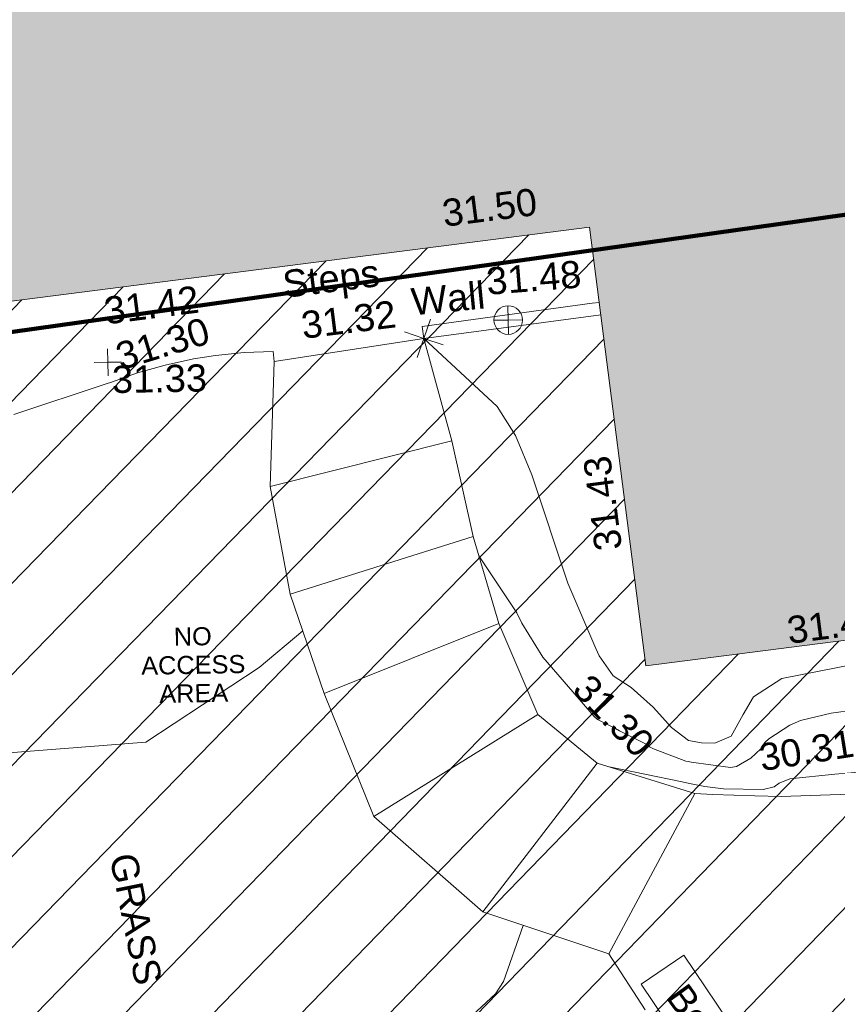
# Model space of a CAD drawing. Header units: millimetres. Extents: x -287732 to 520720, y -88450 to 287754.
# Tile 292 of 383: x 224790 to 236064, y 109684 to 123265. Entities that reach past the tile are written whole.
import ezdxf

# ---------------------------------------------------------------- set-up
doc = ezdxf.new("R2010")
doc.units = ezdxf.units.MM
doc.linetypes.add('IMPORT-HIDDEN2 _3_', pattern=[4762.5, 3175, -1587.5])
doc.linetypes.add('IMPORT-UG_ELEC_STREET LIGHTING_QLB2 _2_', pattern=[2700, 1500, -300.0000000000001, 0, -250, 150, -300.0000000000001, 0, -200])
for name, color, linetype, lineweight, true_color in [('00_TOPO_TOP_OF_WALL', 7, 'Continuous', 9, 0x666666), ('00_UAV_BUILDING_OUTLINE', 5, 'Continuous', 9, 0x0000ff), ('00_UAV_FOOTPATH', 7, 'Continuous', 9, 0xa50000), ('00_UAV_FURN_BENCH', 7, 'Continuous', 9, 0x999999), ('00_UAV_LEVEL_SPOT', 7, 'Continuous', 9, 0x666666), ('00_UAV_SLOPE_TOP', 40, 'Continuous', 9, 0xffbf00), ('00_UAV_STEPS', 7, 'Continuous', 9, 0x666666), ('00_UAV_WALL', 7, 'Continuous', 9, 0x7c00a5), ('01_DTM_CONTOUR_MNR', 7, 'Continuous', 9, 0xa5a552), ('12333-PUM-2D-U-0001-C01 - Rev2_REVIT IMPORT_dwg', 7, 'Continuous', 9, 0x767676), ('A_RHA_Line', 7, 'Continuous', 9, 0x00a600), ('PUM-CHAMBER EXTENTS', 6, 'IMPORT-HIDDEN2 _3_', 9, 0xff00ff), ('PUM-UNABLE TO SURVEY', 190, 'Continuous', 9, 0x7f00ff)]:
    doc.layers.add(name, color=color, linetype=linetype, lineweight=lineweight, true_color=true_color)
doc.layers.add('00_UAV_SURVEY_TEXT', color=7, linetype='Continuous', lineweight=9)
doc.layers.add('A_RHA_Detail', color=7, linetype='Continuous', lineweight=9)
doc.styles.add('Arial_1', font='arial.ttf', dxfattribs={"height": 250})
doc.styles.add('Swis721 Lt BT_2', font='swissl.ttf', dxfattribs={"height": 375})

# ---------------------------------------------------------------- blocks, each defined once
blk = doc.blocks.new('12333-PUM-2D-U-0001-C01 - Rev2_REVIT IMPORT_dwg_MSL_Node_Linework_1-2077247-Site Location Plan Proposed')
at = {"layer": '00_UAV_STEPS', "color": 254, "true_color": 0xcccccc, "flags": 128}
for points in [[(256.5421955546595, 704.8438894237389), (0, 0), (-704.8438894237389, 256.5421955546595)], [(704.8438894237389, -256.5421955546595), (0, 0), (-256.5421955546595, -704.8438894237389)]]:
    blk.add_lwpolyline(points, dxfattribs=at)
blk = doc.blocks.new('12333-PUM-2D-U-0001-C01 - Rev2_REVIT IMPORT_dwg_TOW-2077249-Site Location Plan Proposed')
at = {"layer": '00_TOPO_TOP_OF_WALL', "color": 254, "true_color": 0xcccccc, "flags": 128}
for points in [[(0, 525.0554400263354), (0, 0), (-525.0554401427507, 0)], [(525.0554401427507, 0), (0, 0), (0, -525.0554400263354)]]:
    blk.add_lwpolyline(points, dxfattribs=at)
at = {"layer": '00_TOPO_TOP_OF_WALL', "color": 254, "true_color": 0xcccccc}
blk.add_circle((0, 0), 525.0554401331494, dxfattribs=at)
blk = doc.blocks.new('12333-PUM-2D-U-0001-C01 - Rev2_REVIT IMPORT_dwg_UAV-2077255-Site Location Plan Proposed')
at = {"layer": '00_UAV_LEVEL_SPOT', "color": 254, "true_color": 0xcccccc, "flags": 128}
for points in [[(500.0000000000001, 0), (0, 0), (0, 500.0000000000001)], [(0, -500.0000000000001), (0, 0), (-500.0000000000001, 0)]]:
    blk.add_lwpolyline(points, dxfattribs=at)
blk = doc.blocks.new('12333-PUM-2D-U-0001-C01 - Rev2_REVIT IMPORT_dwg_MGS62954_T2_Galway_ITM_3d_Rev1-2077680-Site Location Plan Proposed')
at = {"layer": '00_UAV_FOOTPATH', "color": 254, "true_color": 0xcccccc, "flags": 128}
for points in [[(534136764.0830001, 725661721.051), (534137252.0830001, 725660942.051)], [(534128692.2533003, 725669301.8251882), (534129972.4246738, 725669702.3202165), (534130045.083, 725669725.0510001), (534130406.8673849, 725669845.4403794), (534130790.6529469, 725669947.3953294), (534131180.083, 725670025.051), (534131487.4148981, 725670068.6288005), (534131883.0823634, 725670102.2951996), (534132280.083, 725670111.0509999)], [(534143750.083, 725664494.0510001), (534142838.7946016, 725664248.8224186), (534141999.0830001, 725664076.051), (534141065.0033631, 725663941.5934458), (534140124.3242592, 725663866.0525585), (534139180.7581191, 725663849.7264633), (534138813.7779952, 725663866.4470042), (534138238.0287673, 725663892.6795924), (534137988.0830001, 725663914.051)]]:
    blk.add_lwpolyline(points, dxfattribs=at)
at = {"layer": '00_UAV_FURN_BENCH', "color": 254, "true_color": 0xcccccc, "flags": 128}
blk.add_lwpolyline([(534137799.5900001, 725661684.9944999), (534138841.59, 725660076.9944999), (534138243.7990562, 725659689.6200203), (534137201.7990564, 725661297.6200203)], close=True, dxfattribs=at)
at = {"layer": '00_UAV_SLOPE_TOP', "color": 254, "true_color": 0xcccccc, "flags": 128}
blk.add_lwpolyline([(534134363.0830001, 725670254.0510001), (534135358.5900002, 725669297.9944999), (534135602.5900002, 725668891.9945), (534135818.59, 725668343.9944999), (534136286.5900001, 725666840.9945), (534136660.1546111, 725665937.093559), (534136703.5900001, 725665831.9944999), (534136890.59, 725665553.9944999), (534137138.59, 725665390.9945), (534137434.59, 725665112.9945), (534137681.59, 725664828.9944999), (534137914.5900001, 725664642.9944999), (534138093.5900001, 725664609.9945), (534138274.59, 725664600.9944999), (534138504.59, 725664695.9945), (534138673.5900002, 725664991.9945), (534138822.59, 725665229.9945002), (534139216.59, 725665475.9944999), (534140247.5900001, 725665658.9945002), (534140673.0183083, 725665696.1283939), (534143283.59, 725665923.9945), (534143671.5900001, 725666011.9945), (534144567.2049743, 725666483.0601125)], dxfattribs=at)
at = {"layer": '00_UAV_STEPS', "color": 254, "true_color": 0xcccccc}
for p, q in [((534132293.083, 725669969.051), (534132280.083, 725670111.0509999)), ((534134723.083, 725668832.051), (534132208.0830002, 725668248.0509999)), ((534132458.0830001, 725666759.0510001), (534134995.0829999, 725667510.051)), ((534135328.0830001, 725666305.0510001), (534132901.0830001, 725665380.051)), ((534133558.0830001, 725663674.0509999), (534135841.083, 725665039.051)), ((534135039.0830001, 725662329.051), (534136651.0830001, 725664355.051))]:
    blk.add_line(p, q, dxfattribs=at)
at = {"layer": '00_UAV_STEPS', "color": 254, "true_color": 0xcccccc, "flags": 128}
blk.add_lwpolyline([(534134723.083, 725668832.051), (534134995.0829999, 725667510.051), (534135328.0830001, 725666305.0510001), (534135841.083, 725665039.051), (534136651.0830001, 725664355.051), (534137988.0829999, 725663914.051), (534136764.0830001, 725661721.051), (534135039.0830001, 725662329.051), (534133558.0830001, 725663674.0509999), (534132901.0830001, 725665380.051), (534132458.0830001, 725666759.0510001), (534132208.0830002, 725668248.0509999), (534132293.083, 725669969.051), (534134363.083, 725670254.0510001)], close=True, dxfattribs=at)
at = {"layer": '00_UAV_WALL', "color": 254, "true_color": 0xcccccc, "flags": 128}
blk.add_lwpolyline([(534136808.3795624, 725670537.7756014), (534134363.0830001, 725670254.0510001), (534134341.7017722, 725670416.0030738), (534136690.5641581, 725670696.4528936), (534136789.499938, 725670708.2656426)], dxfattribs=at)
at = {"layer": '01_DTM_CONTOUR_MNR', "color": 254, "true_color": 0xcccccc, "flags": 128}
for points in [[(534140222.2075688, 725665027.7221875), (534139885.923567, 725664988.9654506), (534139461.6666667, 725664893.0952381), (534139316.6216217, 725664832.7027028), (534139020.9352724, 725664648.7229624), (534138966.8466306, 725664596.5056293), (534138907.5998921, 725664509.786717), (534138768.6706805, 725664385.4587157), (534138570.1444679, 725664272.1187462), (534138488.6771508, 725664262.0444036), (534137944.9461003, 725664346.2993957), (534137910.6881533, 725664352.7264808), (534137871.19587, 725664360.6102636), (534137429.4109948, 725664535.8723824), (534137377.2300725, 725664568.1449275), (534137329.095222, 725664605.4761099), (534136965.1196172, 725664794.5454546), (534136909.4501179, 725664826.4336214), (534136666.1841744, 725664954.8630172), (534136620.0000001, 725665000.0000001), (534135928.1849201, 725665827.365358), (534135646.0438684, 725666300.2755734), (534135576.8897961, 725666446.3037418), (534135069.4909148, 725667240.797134)], [(534132621.278924, 725666251.0438238), (534132012.1036163, 725665753.8511088), (534130430.0000002, 725664752.804503), (534127292.8535871, 725664564.4926705), (534127140, 725664570.0000002), (534127078.6583102, 725664457.5301765), (534126502.9710822, 725663531.7854477), (534126020.0000001, 725663230), (534126034.9705883, 725663032.4764707), (534126070.0000001, 725662620), (534124572.9100905, 725662187.9113413), (534124000, 725662400.0000001), (534123704.2165588, 725662076.5978662), (534123140.5701492, 725661783.9195383), (534120430.0000002, 725660706.8051281), (534119896.1654136, 725660420.0000001), (534118430.0000002, 725659420), (534117542.5037524, 725658777.3303037)], [(534144332.2362667, 725664777.8292518), (534144330.0000001, 725664780.0000001), (534143876.3851478, 725664719.7911779), (534143725.0894566, 725664686.5165106), (534143076.1906029, 725664523.6354544), (534142514.402981, 725664427.0670717), (534141446.2605351, 725664287.2656099), (534140777.1199266, 725664215.8521622), (534140149.5045303, 725664158.4887409), (534139922.1112133, 725664143.4463236), (534139300.1500601, 725664090.3001201), (534139154.2837176, 725664033.2285118), (534139082.9754654, 725663982.9595475), (534138933.2102071, 725663952.1199144), (534138386.3238301, 725663971.2910167), (534138126.9526132, 725664006.0223181), (534137942.9202733, 725664043.9961452), (534137796.2382493, 725664080.9662508), (534136813.6946144, 725664301.4147083)], [(534135591.5924268, 725662134.3114455), (534135307.4094566, 725661364.8949615), (534135191.5536402, 725661196.0540137), (534133484.8757316, 725659661.2881175), (534133233.0280297, 725659514.4577539), (534133196.6396104, 725659500.0324676), (534132970.0948296, 725659370.5752364), (534132823.445617, 725659277.297078), (534131123.156874, 725658125.1332666), (534130988.1958763, 725658025.718786), (534130937.0778154, 725657979.9368739), (534130800.4401175, 725657863.2307217), (534130748.4785694, 725657828.8514229), (534129744.4014614, 725657643.5390046), (534128711.4950163, 725657880.272591)]]:
    blk.add_lwpolyline(points, dxfattribs=at)
at = {"xscale": 0.375, "yscale": 0.375, "zscale": 0.375}
for name, p in [('12333-PUM-2D-U-0001-C01 - Rev2_REVIT IMPORT_dwg_TOW-2077249-Site Location Plan Proposed', (534135529.6985, 725670485.9365001)), ('12333-PUM-2D-U-0001-C01 - Rev2_REVIT IMPORT_dwg_MSL_Node_Linework_1-2077247-Site Location Plan Proposed', (534134363.083, 725670254.0510001)), ('12333-PUM-2D-U-0001-C01 - Rev2_REVIT IMPORT_dwg_UAV-2077255-Site Location Plan Proposed', (534130000, 725670000.0000001))]:
    blk.add_blockref(name, p, dxfattribs=at)
at = {"layer": '00_UAV_BUILDING_OUTLINE', "color": 251, "true_color": 0x666666, "char_height": 375, "width": 1495.902363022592, "attachment_point": 1, "line_spacing_factor": 1.005061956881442, "style": 'Swis721 Lt BT_2'}
for s, insert, rotation in [('31.50', (534134627.8516946, 725672159.1813803), 6.319040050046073), ('31.42', (534129942.5516405, 725670894.3044606), 6.3190400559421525), ('31.43', (534136672.7038389, 725667263.533391), 96.31904005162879), ('31.43', (534139280.8719762, 725666324.8150132), 6.319040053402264)]:
    blk.add_mtext(s, dxfattribs=dict(at, insert=insert, rotation=rotation))
at = {"layer": '00_UAV_FOOTPATH', "color": 251, "true_color": 0x666666, "char_height": 375, "width": 1495.902363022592, "attachment_point": 1, "line_spacing_factor": 1.005061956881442, "style": 'Swis721 Lt BT_2'}
for s, insert, rotation in [('31.30', (534130077.2890515, 725670247.0732129), 15.889296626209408), ('30.31', (534138863.185975, 725664574.0644692), 8.04016770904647)]:
    blk.add_mtext(s, dxfattribs=dict(at, insert=insert, rotation=rotation))
at = {"layer": '00_UAV_FURN_BENCH', "color": 251, "true_color": 0x666666, "insert": (534137836.704316, 725661325.8429859), "char_height": 375, "width": 1728.598286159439, "attachment_point": 1, "rotation": 304.82978866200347, "line_spacing_factor": 1.005061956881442, "style": 'Swis721 Lt BT_2'}
blk.add_mtext('Bench', dxfattribs=at)
at = {"layer": '00_UAV_LEVEL_SPOT', "insert": (534130051.8765643, 725669949.1441548), "char_height": 375, "width": 1495.902363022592, "attachment_point": 1, "line_spacing_factor": 1.005061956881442, "style": 'Swis721 Lt BT_2'}
blk.add_mtext('31.33', dxfattribs=at)
at = {"layer": '00_UAV_SLOPE_TOP', "color": 251, "true_color": 0x666666, "insert": (534136583.0448272, 725665613.0285002), "char_height": 375, "width": 1495.902363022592, "attachment_point": 1, "rotation": 312.6642294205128, "line_spacing_factor": 1.005061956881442, "style": 'Swis721 Lt BT_2'}
blk.add_mtext('31.30', dxfattribs=at)
at = {"layer": '00_UAV_STEPS', "char_height": 375, "attachment_point": 1, "line_spacing_factor": 1.005061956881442, "style": 'Swis721 Lt BT_2'}
for s, insert, width, rotation in [('Steps', (534132410.313453, 725671217.9679108), 1552.889119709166, 6.110870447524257), ('31.32', (534132657.2342186, 725670648.3244213), 1495.902363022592, 6.110870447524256)]:
    blk.add_mtext(s, dxfattribs=dict(at, insert=insert, width=width, rotation=rotation))
at = {"layer": '00_UAV_SURVEY_TEXT', "color": 251, "true_color": 0x666666, "insert": (534130271.2742202, 725663252.0991259), "char_height": 375, "width": 2018.280965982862, "attachment_point": 1, "rotation": 280.4270472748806, "line_spacing_factor": 1.005061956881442, "style": 'Swis721 Lt BT_2'}
blk.add_mtext('GRASS', dxfattribs=at)
at = {"layer": '00_UAV_WALL', "color": 251, "true_color": 0x666666, "char_height": 375, "attachment_point": 1, "line_spacing_factor": 1.005061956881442, "style": 'Swis721 Lt BT_2'}
for s, insert, width, rotation in [('31.48', (534135225.6741708, 725671212.1806523), 1495.902363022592, 3.537398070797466), ('Wall', (534134183.7204955, 725670946.6080098), 1130.237340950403, 4.529609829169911)]:
    blk.add_mtext(s, dxfattribs=dict(at, insert=insert, width=width, rotation=rotation))
blk = doc.blocks.new('12333-PUM-2D-U-0001-C01 - Rev2_REVIT IMPORT_dwg-1620468-Site Location Plan Proposed')
at = {"layer": 'PUM-CHAMBER EXTENTS', "true_color": 0xfff4d4}
h = blk.add_hatch(dxfattribs=at)
h.set_pattern_fill('FP_14', style=0, pattern_type=2)
h.set_pattern_definition([(45, (-533641079.65, -725615854.3560001), (-618.7184335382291, 618.7184335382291), [])])
h.paths.add_polyline_path([(486377.3501529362, 27208.64382130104), (517415.3501528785, 30952.6438213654), (516341.8313309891, 58191.46038823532), (502815.940048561, 56693.63832639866), (503487.5551271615, 50628.70393428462), (496266.2910908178, 49829.0399146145), (495594.5673347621, 55894.95570471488), (481449.064816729, 54328.51950435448), (484521.5190358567, 37421.10226281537)])
blk.add_blockref('12333-PUM-2D-U-0001-C01 - Rev2_REVIT IMPORT_dwg_MGS62954_T2_Galway_ITM_3d_Rev1-2077680-Site Location Plan Proposed', (-533641079.6498471, -725615854.3561786))
at = {"layer": 'PUM-UNABLE TO SURVEY', "color": 41, "true_color": 0xffdf7f, "insert": (490024.7876530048, 50469.84024376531), "char_height": 250, "width": 1714.021757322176, "attachment_point": 2, "line_spacing_factor": 0.9417779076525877, "style": 'Arial_1'}
blk.add_mtext('NO\\PACCESS\\PAREA', dxfattribs=at)

msp = doc.modelspace()

# ---------------------------------------------------------------- hatches: boundary and pattern name
at = {"layer": 'A_RHA_Detail', "true_color": 0xc0c0c0}
h = msp.add_hatch(color=9, dxfattribs=at)
h.paths.add_polyline_path([(-80880.60083809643, -68502.79057078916), (-80400.865924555, -68483.41509113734), (-80400.865924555, -62984.64684185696), (-24474.85765177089, -63009.32043784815), (-24456.14471271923, -50840.30023858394), (-36622.55041039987, -50831.65104353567), (-36622.55041039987, -44228.57792613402), (-50959.0526582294, -44218.38599194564), (-50959.0526582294, -42573.78171514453), (-54563.9325804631, -42571.21897729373), (-54565.69773352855, -45054.17447474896), (-92408.82109321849, -45027.27149621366), (-92411.78875845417, -49201.74309222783), (-100061.9988811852, -49201.74309222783), (-100052.2214449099, -64852.82557838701), (-86120.90825229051, -64852.82557838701), (-86092.1662649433, -62957.90041523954), (-84861.10047608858, -62957.90041523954), (-84854.79052929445, -68240.109737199), (-80870.60226892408, -68240.10973722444)])
h.paths.add_polyline_path([(-137238.9269902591, -68461.9384092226), (-132719.7426408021, -68433.0633692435), (-132847.0731201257, -62850.04282283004), (-130454.6837966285, -62916.63108078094), (-130498.2830220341, -61355.85393642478), (-117581.136331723, -61423.42893438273), (-117492.3908565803, -49183.91309190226), (-125136.5200282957, -49178.47881952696), (-125133.572703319, -45032.61887136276), (-163007.1824077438, -45005.6942194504), (-163007.1824076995, -44090.2963411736), (-163123.8521269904, -44090.21339942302), (-163122.6389897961, -42383.75184302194), (-166563.8543419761, -42383.75184298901), (-166565.034908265, -44044.39824208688), (-193158.4656786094, -44025.49275805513), (-193195.152889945, -62863.65652504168), (-137269.7106414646, -62916.63108078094), (-137254.3708868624, -65679.90523788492)])
h.paths.add_polyline_path([(120310.9497607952, -32334.28230164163), (120312.4652266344, -31610.73011961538), (133451.2244789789, -31638.24899384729), (133469.2230092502, -19717.98315780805), (121295.7536929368, -19692.48606430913), (121319.8434528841, -8190.941560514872), (112277.0825930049, -8172.001674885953), (112263.1770823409, -14811.1234547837), (78285.85310969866, -14739.95861438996), (78292.82277619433, -8167.077575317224), (75241.99098605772, -8160.673431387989), (69355.76844233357, -8152.931592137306), (69353.6659720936, -9156.74635762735), (68372.60878945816, -9154.691552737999), (68372.60878945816, -13705.52853215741), (69333.7233474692, -13707.54156770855), (69325.07112547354, -16249.53369228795), (66623.4489111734, -16249.53369228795), (66619.79243935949, -17995.29925530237), (65989.07757494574, -17995.2992552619), (65985.44262772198, -19730.78799483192), (57152.23993377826, -19712.28702421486), (57127.42535098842, -31559.89463417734), (70277.87165424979, -31587.43801817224), (70277.87165431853, -32271.7414715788), (78263.96947909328, -32285.12944888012), (78266.62661740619, -31019.79372153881), (112335.8856506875, -31091.15111860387), (112335.8856506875, -32317.57330553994), (119781.4233959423, -32333.17321913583)])
h.paths.add_polyline_path([(7503.717409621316, -1791.439263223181), (15482.43097392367, -674.0213231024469), (15484.0826588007, 148.1327206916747), (56188.28042539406, 205.5276654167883), (56155.84326007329, 14338.3166313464), (18016.62665935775, 14236.48149539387), (17967.9025208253, 34313.18372071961), (21727.10644863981, 34324.0692624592), (21708.90974962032, 40608.10218321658), (18009.66447159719, 40608.10218321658), (17995.54603706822, 45483.75063442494), (9770.084204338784, 45420.6329473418), (3966.213879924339, 45446.76585222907), (3984.771235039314, 14176.56786832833), (1023.062455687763, 14176.56786837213), (-276.5134647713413, 14190.52623461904), (-231.6790044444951, 5968.135265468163), (-226.4491536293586, 193.7444677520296), (553.0869992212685, 183.4716499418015), (7477.609307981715, 143.2867586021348), (7488.638446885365, -674.0213231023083)])
h.paths.add_polyline_path([(77755.59663317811, 53.47451145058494), (77729.51881611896, 1699.844979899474), (94464.47132486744, 1659.976083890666), (94606.37913471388, 17991.390236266), (88810.4190114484, 18015.03260816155), (88799.89418497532, 14436.74271609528), (69413.88950349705, 14457.8773889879), (69377.35724448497, 99.62816357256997), (75241.99098605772, 67.32134432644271)])
h.paths.add_polyline_path([(61252.12079701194, 46453.95617366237), (105774.7348988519, 46472.68783506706), (105768.2642198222, 61852.61234306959), (92285.13876309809, 61852.61234306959), (92308.59670399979, 65784.30757140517), (96107.4668000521, 65767.60445243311), (96059.68081117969, 75209.20847378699), (101084.8427276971, 75071.88872764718), (104988.0046543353, 74765.36560406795), (108403.6894220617, 74363.8408943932), (112009.2703903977, 73787.25420861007), (115645.3524815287, 73049.69667206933), (116890.8108051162, 72761.69136252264), (120208.9929833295, 71893.18353872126), (120865.241739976, 71703.68484519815), (124135.6329506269, 70669.67317906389), (127435.6253142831, 69480.50055823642), (127820.4368670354, 69394.93141813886), (128274.3081769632, 69331.69585753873), (128731.8791144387, 69306.66104516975), (129189.9401488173, 69320.00258290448), (129645.2782985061, 69371.62688826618), (130094.6997111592, 69461.17185603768), (130535.0520071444, 69588.00939074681), (130963.246434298, 69751.24981927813), (131376.2795165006, 69949.74812590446), (131771.2541232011, 70182.11198903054), (132162.5575600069, 70460.5404660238), (132496.0921583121, 70741.69081113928), (132820.871367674, 71064.98072578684), (133117.4593294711, 71414.31364272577), (133383.77568926, 71787.23923950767), (133616.5473239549, 72178.5372844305), (133817.1647262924, 72590.54524898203), (133982.6025969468, 73017.89547513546), (134111.7005086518, 73457.59040801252), (134203.5529320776, 73906.54590458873), (134257.5155883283, 74361.61286216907), (134272.5462649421, 74819.5993153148), (134250.5259875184, 75277.29281745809), (134189.6227572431, 75731.48297747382), (134090.9274700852, 76178.98397757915), (133955.1324028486, 76616.65691993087), (133783.1900598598, 77041.43184345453), (133576.3064937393, 77450.32925647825), (133335.932843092, 77840.48103920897), (133063.7551572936, 78209.15055532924), (132761.6825665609, 78553.75185442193), (132431.8338935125, 78871.8678050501), (132076.5227905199, 79161.26705197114), (131698.2415080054, 79419.91966861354), (131299.6434187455, 79646.01139197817), (131093.5942456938, 79746.34209763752), (132146.0467355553, 83110.22226145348), (122787.7632953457, 86282.54285518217), (121604.3555412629, 82800.3591886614), (117095.9864227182, 83870.84033785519), (116841.9598400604, 83526.35449572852), (116120.5435466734, 91221.93611972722), (110237.7341284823, 91274.27491021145), (110194.3680786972, 90435.39030214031), (104988.0046543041, 90486.49901390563), (104973.2761846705, 94309.82427956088), (103746.1314668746, 94309.8242795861), (103839.9937121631, 122852.1474271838), (96365.09202306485, 122931.9599470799), (96350.3400238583, 123952.4168585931), (104555.5505249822, 123902.1925226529), (104607.3234458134, 120248.5396156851), (125502.5015002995, 120134.1933400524), (125662.0200253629, 137657.3796882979), (114479.5865733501, 137699.2256881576), (114382.306264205, 129149.9458158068), (104644.159003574, 129187.9975073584), (104577.9931702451, 126217.3903144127), (101184.4926406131, 126159.1566967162), (101264.6166812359, 135959.2655565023), (89967.23178808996, 135988.8856164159), (89927.63362986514, 125823.6463181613), (93630.53562302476, 125840.7948842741), (93580.65688892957, 122931.9599470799), (88697.38835376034, 122904.7310126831), (88679.3898954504, 95739.09143775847), (86378.25848996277, 95739.09143775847), (86378.18187189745, 96178.1008337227), (83279.50743284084, 96200.92083327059), (83273.62493422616, 95735.74732133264), (70169.67509619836, 95733.22421950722), (70166.26842742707, 96272.07409347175), (66674.99731294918, 96257.14073655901), (66654.74538556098, 95755.71092136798), (65784.77231079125, 95755.71092136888), (65887.65094984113, 117470.630565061), (53473.3427162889, 117487.9046429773), (53434.44066309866, 98570.46349063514), (40649.41626916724, 98570.46349063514), (40610.16711559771, 94406.01479078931), (38853.82372868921, 94410.36303440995), (38848.65589191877, 89463.65332729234), (40612.46601912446, 89518.45976927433), (40665.38257362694, 86257.73741128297), (38372.19584460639, 86305.72309285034), (38369.79374539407, 76901.0507917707), (50937.9512507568, 76944.40198294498), (50922.88567286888, 74598.78180889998), (56484.9061132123, 74588.85093771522), (56484.9061132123, 75194.85181995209), (92465.4037153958, 75233.0258166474), (92645.92783662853, 71766.64845094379), (89810.55521366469, 69362.83965827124), (85313.16173974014, 69360.94750420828), (85313.16173974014, 66907.4050808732), (75210.14498263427, 66903.15451589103), (75210.14498263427, 63815.70944550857), (70819.40014309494, 63815.70999200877), (70819.21601505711, 64253.35708059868), (69456.83415683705, 64253.35708059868), (69455.7195737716, 66901.99623166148), (61303.32856759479, 66898.5668068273), (61304.56054988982, 63970.32021231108), (70500.41048208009, 63970.32021219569), (70500.4088543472, 61852.59006207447), (61245.6438848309, 61848.69637488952), (61252.03558504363, 46656.49344428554)])
h.paths.add_polyline_path([(-17153.16561239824, 48569.32684293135), (-17153.16561224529, 60770.38083685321), (-29362.88357759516, 60774.70428694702), (-29362.88357759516, 67399.20394580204), (-43507.24466814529, 67405.01911303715), (-43488.5313307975, 69093.07334175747), (-45766.41866231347, 69109.32868388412), (-45794.3462003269, 67405.01911303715), (-47272.11273194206, 67404.2124544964), (-47272.44887633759, 66454.91798908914), (-86004.56386332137, 66468.63299519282), (-86006.66970787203, 60521.58362721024), (-92662.87722510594, 60521.58362721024), (-92665.2138765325, 50184.35611932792), (-79752.0168396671, 50179.78309939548), (-79752.016597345, 48591.4932381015), (-17157.7163123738, 48569.32845417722)])
h.paths.add_polyline_path([(-201056.4185878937, 48628.75479108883), (-138377.9751621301, 48634.64535779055), (-138377.9751621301, 50133.28201003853), (-125467.710581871, 50134.49626164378), (-125468.6909603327, 60566.1903686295), (-132186.8595614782, 60565.86652591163), (-132187.4203588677, 66533.0197876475), (-170643.3098734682, 66805.61809689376), (-170643.3098732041, 67738.78475848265), (-200340.0100486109, 67488.93693764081), (-200348.7171487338, 60827.78025104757), (-201057.5650552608, 60827.71357558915), (-201056.6510294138, 51102.04313372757)])
h.paths.add_polyline_path([(-240051.5126725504, 54769.19491160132), (-239444.490259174, 54811.10754483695), (-239186.5396223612, 54841.92927608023), (-238764.8191577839, 54940.98166103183), (-238382.4735933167, 55122.46891388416), (-237990.3402229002, 55354.87497234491), (-237269.2031023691, 55936.21515020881), (-237032.4836384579, 56225.56611516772), (-236793.0039602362, 56569.31473944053), (-236554.5880578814, 57004.26389721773), (-236432.7219585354, 57267.46508908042), (-236300.081527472, 57753.26238983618), (-236250.7285154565, 58017.17885684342), (-236235.6490609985, 58516.21786804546), (-236233.2538429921, 58987.85640053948), (-236213.7029795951, 59823.48083769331), (-236363.8287855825, 59820.86038205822), (-236634.0279869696, 60698.06075827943), (-236391.9547756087, 61432.19726339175), (-236225.4740089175, 61435.10319600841), (-236201.6036569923, 62637.68779596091), (-232563.5271750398, 62639.28734435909), (-232563.5271750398, 63049.03842404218), (-232732.1945866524, 63049.15302218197), (-232860.1521277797, 63457.95890274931), (-232731.606808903, 63914.24862697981), (-232560.8209656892, 63914.24862697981), (-232515.1276847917, 70598.00033009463), (-240628.6947849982, 70598.85496273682), (-240629.7923196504, 72350.98321577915), (-246412.6011212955, 72347.36085933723), (-246412.6011212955, 70616.45923936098), (-254449.5805725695, 70618.60952619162), (-254454.637144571, 70754.06491720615), (-254469.7140363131, 73191.66276250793), (-263883.2532625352, 73267.83063688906), (-263902.4181505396, 68260.74348553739), (-263714.8217520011, 68259.82096572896), (-263552.9672900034, 67819.65434396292), (-263719.0883117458, 67392.2068408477), (-263913.6298699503, 67392.20684284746), (-263956.7001913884, 58633.76423459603), (-260181.1963171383, 58611.22607638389), (-260192.3146983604, 56354.25111579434), (-257184.684388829, 56339.46086021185), (-257213.4419957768, 57092.93866021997), (-257338.5163846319, 57093.27331223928), (-257471.0109294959, 57531.74572308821), (-257338.5163845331, 58062.22513696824), (-257203.4956297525, 58064.06881289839), (-257173.5751889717, 58598.54056692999), (-256478.2273617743, 58575.27357994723), (-256478.2273617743, 58788.51859473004), (-256013.0091299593, 58911.92701534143), (-255397.0786664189, 58780.99767617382), (-255397.0786664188, 58595.982422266), (-243809.885361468, 58585.92793201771), (-243805.3570672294, 58352.04527760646), (-243740.939469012, 57884.52572680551), (-243619.0830608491, 57421.84877545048), (-243424.3877545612, 56943.65915412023), (-243247.1437899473, 56608.24157713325), (-243003.0710579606, 56249.99021479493), (-242732.2093200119, 55932.75703082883), (-242371.7230178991, 55603.12658811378), (-242141.255125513, 55424.88676767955), (-241804.9643037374, 55216.88439822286), (-241529.4640827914, 55077.02869055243), (-241100.6275144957, 54917.18295003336), (-240836.2134980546, 54840.82833176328), (-240453.4486195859, 54788.60784130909), (-240218.9578693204, 54777.28227442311)])
h.paths.add_polyline_path([(40276.69022552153, 59895.36417752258), (40328.62676029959, 69196.9439153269), (36588.99968785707, 69217.8245910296), (36619.46637569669, 74674.25962428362), (32264.36460078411, 74687.02318924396), (32233.48293867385, 69156.26826306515), (11916.69390495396, 69269.70959686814), (11966.66200111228, 78218.75165974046), (29087.509017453, 78123.15526808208), (29143.44567205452, 88141.1370047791), (15719.348796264, 88216.09212953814), (15732.60379610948, 90589.9978889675), (4594.294101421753, 90652.19003489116), (4525.129359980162, 78265.12250449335), (10096.76365553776, 78234.01258731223), (10077.43887221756, 74773.03821910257), (4547.641142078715, 74803.91453678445), (4465.579974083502, 60107.1600234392), (19125.89094760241, 60025.30234268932), (19139.86249374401, 62527.53804644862), (31738.59196305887, 62457.19146404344), (31724.55430858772, 59943.11609815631), (38369.79364225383, 59906.01157293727)])
h.paths.add_polyline_path([(-246083.0241259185, 72334.29150213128), (-246083.0594797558, 72334.30275087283), (-246208.2905500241, 72334.29150213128)])
h.paths.add_polyline_path([(-114575.3004830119, 112178.0758695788), (-114575.3246435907, 112178.0758695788), (-114707.2752166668, 115801.5811617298)])
h.paths.add_polyline_path([(-154699.9178765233, 101760.4080976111), (-114382.050333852, 101776.0542914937), (-114382.050333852, 106926.9360164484), (-113755.641395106, 106927.1792101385), (-113757.5507412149, 111847.2721531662), (-114431.6837526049, 111847.2721531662), (-114431.8097758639, 112178.0758695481), (-114575.3004830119, 112178.0758695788), (-114578.9984943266, 121707.2390833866), (-123056.9849702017, 121707.2390833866), (-123068.8201032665, 156452.7036899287), (-119381.2340625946, 156454.1348067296), (-119381.2340625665, 160165.8597952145), (-115501.031452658, 160167.3662801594), (-115503.3750945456, 166206.5793118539), (-132411.7987151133, 166599.6604729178), (-132411.8243278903, 166665.6603411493), (-135275.0124468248, 166664.5490317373), (-135275.0124468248, 166628.1883101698), (-135911.3205076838, 166628.1944502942), (-135911.3479256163, 166352.1604668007), (-152521.1633846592, 166345.7146753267), (-152518.3680955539, 159142.6836790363), (-150699.3133726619, 159117.9265656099), (-150758.5477087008, 122560.691203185), (-151059.2005266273, 122560.691203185), (-151061.0981347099, 121302.4374932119), (-154138.3148337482, 121372.6012653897), (-154138.3148337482, 121865.1834517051), (-154704.3888425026, 121867.2611370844), (-154688.5451973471, 119352.3937021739), (-154745.5933227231, 119352.3715636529), (-154745.5763474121, 118722.1532660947), (-160794.1544526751, 118748.7442832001), (-160794.1544526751, 119410.5425977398), (-163852.1622693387, 119422.408321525), (-163855.0715294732, 118762.2003111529), (-167568.6765459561, 118778.5256058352), (-166634.6619849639, 124395.1277019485), (-166930.050559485, 124500.0918161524), (-167568.6765459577, 124707.6250903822), (-168028.2173235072, 124841.3808647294), (-168630.5006276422, 124991.3056740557), (-169238.2056069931, 125117.4693074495), (-169850.3952285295, 125219.6772876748), (-170466.1255403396, 125297.7720169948), (-171089.11025998, 125351.8553033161), (-171704.4065937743, 125381.1774255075), (-172325.0479971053, 125386.3595015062), (-172782.2248668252, 125374.5832362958), (-173401.7764235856, 125337.4554476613), (-174109.844898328, 125263.4341236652), (-174634.1213722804, 125190.4100126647), (-175245.0145766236, 125080.719099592), (-176047.1958093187, 124895.7675260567), (-176665.4852587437, 124724.7228134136), (-177045.3001228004, 124609.1129151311), (-177631.5127792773, 124405.2077276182), (-176665.4852586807, 118818.5158794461), (-177558.9402083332, 118822.4435768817), (-177662.2853368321, 125263.4341236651), (-176365.3912351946, 126542.9270807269), (-159462.2970490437, 126319.910391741), (-157057.7396790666, 128609.0850976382), (-157060.6673204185, 136153.1661957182), (-158638.8016610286, 137740.2441626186), (-159352.3735831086, 137740.2441626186), (-161634.4140634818, 140201.1078539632), (-168727.9404945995, 140256.8191146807), (-171035.0401161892, 137942.8847305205), (-174184.1459014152, 137942.8847305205), (-176460.1167434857, 140292.2858551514), (-177341.6856934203, 140292.2858551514), (-177341.7113613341, 140358.4281613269), (-183428.5803825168, 140356.0660244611), (-185921.6385985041, 137917.4639994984), (-185921.6385985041, 131757.3091155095), (-186906.8767412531, 131756.9267733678), (-187725.3914540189, 130809.9989183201), (-187724.058890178, 127376.1828148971), (-186481.0281350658, 126304.5577463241), (-186479.4846754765, 122327.2959175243), (-185176.2828158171, 121059.4673825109), (-180304.1129154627, 121059.4673824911), (-180304.1136492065, 118802.0484409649), (-193555.3706955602, 118802.0484409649), (-193555.368699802, 133117.8341649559), (-192593.6442938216, 133118.2073819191), (-192593.6442938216, 134200.8158367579), (-192224.6284783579, 134200.9592041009), (-192225.5653014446, 136615.0101267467), (-192595.0012460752, 136615.0101267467), (-192595.4357332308, 137734.4745165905), (-193589.2709668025, 137734.4746851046), (-193589.2685988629, 147474.570583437), (-193163.2062206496, 147492.8644732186), (-192765.7252967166, 147531.087133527), (-192359.9383250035, 147589.5931622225), (-192199.8207947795, 147616.5827294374), (-191882.7548926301, 147682.9245600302), (-191568.5380070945, 147761.6632019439), (-191257.654638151, 147852.677242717), (-190828.6072909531, 148002.2045655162), (-190647.7999969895, 148070.9514233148), (-190349.7690789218, 148197.8750094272), (-190056.9509284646, 148336.4013817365), (-189769.797051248, 148486.3169427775), (-189405.3590254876, 148698.0567944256), (-189132.906026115, 148873.2749095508), (-188867.542109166, 149059.0543929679), (-188609.6764469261, 149255.1087866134), (-188354.9814055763, 149465.3525772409), (-188079.6339208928, 149713.879248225), (-187884.9836199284, 149901.8220103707), (-187545.928247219, 150265.8040604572), (-187446.29984479, 150378.3960832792), (-187241.3270201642, 150629.2310214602), (-187046.3599558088, 150887.9197697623), (-186861.6992771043, 151154.0634500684), (-186546.1373636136, 151669.829875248), (-186524.4196769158, 151707.0632450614), (-163675.2898318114, 151669.829875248), (-163687.5843045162, 148134.07679455), (-157303.6541541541, 148136.492106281), (-157303.6541541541, 155759.91501608), (-157557.4317586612, 155765.0384228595), (-157555.9168973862, 166678.0466575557), (-187009.2021991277, 166699.7464767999), (-187013.0952111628, 162054.4009359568), (-188707.17754695, 162044.5925187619), (-188705.9961892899, 155021.5333641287), (-188737.9999316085, 154650.5326604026), (-188799.0133969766, 154283.1866125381), (-188857.2045401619, 154035.4341107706), (-188966.1106131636, 153679.3368924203), (-189102.6200311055, 153332.8820747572), (-189265.8911675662, 152998.2056672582), (-189454.9174011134, 152677.371060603), (-189645.2484685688, 152421.3220123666), (-189916.9563410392, 152104.2450531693), (-190212.7041973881, 151809.4634871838), (-190530.6686598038, 151538.7947471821), (-190868.8893671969, 151293.9075915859), (-191225.281078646, 151076.3118324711), (-191597.6465194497, 150887.3490191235), (-192092.8415776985, 150682.5621956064), (-192519.2468154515, 150561.8451365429), (-192903.8930791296, 150482.240889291), (-193187.215491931, 150440.8868273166), (-193594.1866364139, 150407.1257787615), (-193594.5952989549, 151459.9895227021), (-205369.2399268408, 151455.4201247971), (-205354.4523517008, 113350.0822379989), (-207187.1580384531, 113349.3710182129), (-207184.3024929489, 105991.0636522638), (-205312.8748221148, 105991.1901500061), (-205311.2362476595, 101769.6553082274), (-175488.6451201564, 101781.2285901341), (-175488.6451201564, 110889.6985621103), (-154703.4627663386, 110897.5679794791), (-154700.2792295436, 102691.5597281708)])
h.paths.add_polyline_path([(193735.9435693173, 113047.8274774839), (208865.0938716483, 114991.0266430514), (208976.1154123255, 114126.6471160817), (216447.8967332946, 115086.3281915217), (216038.7305308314, 118271.9702413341), (232648.5073383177, 120405.3421626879), (233425.993615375, 114352.0734369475), (240632.2017567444, 115277.6440988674), (239854.8412683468, 121329.9334727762), (256406.8682407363, 123455.8879629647), (257091.7572256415, 118089.1198988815), (264572.2871227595, 119040.8180953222), (261877.8350555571, 138524.7609215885), (259178.7147038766, 138221.6086035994), (259197.3483655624, 137439.0084132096), (254686.1480587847, 136897.0007612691), (255412.6810205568, 131314.8303176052), (240852.7447969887, 129522.4514056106), (239771.0426543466, 137918.8519126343), (240649.5822431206, 138010.1984551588), (240062.3063116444, 142776.6750342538), (239165.7694642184, 142685.0143484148), (237630.9646614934, 151018.3171732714), (266172.8791088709, 154560.7889781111), (271297.1876944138, 142612.4006970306), (276531.7397502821, 144861.098714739), (274941.5029779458, 148527.9037281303), (302074.5307653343, 160134.9084326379), (300215.9323773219, 164320.1841173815), (301528.1613272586, 164907.0997989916), (300405.1237791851, 167477.8916353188), (299016.6944531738, 166945.7181824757), (295626.7488506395, 174518.754428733), (294333.0289184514, 177537.1551681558), (287288.8475947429, 174518.754428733), (289427.6893504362, 169661.0163463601), (272956.7816584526, 162557.1203578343), (271943.2187787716, 164897.4305293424), (267016.3118217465, 162764.0369715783), (268502.3094164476, 159357.0430143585), (265200.4029574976, 157946.4096681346), (226856.416695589, 153146.7821792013), (227510.3041274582, 148852.0205334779), (228280.9873165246, 141179.0007483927), (227302.3544112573, 141050.281300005), (227895.3788235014, 136433.1758633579), (228748.5501749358, 136523.8855003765), (229602.3077302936, 128023.7667641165), (217691.2359889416, 126493.8999679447), (217642.3600127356, 126874.433267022), (215138.5007311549, 126552.8357430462), (215194.9980427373, 126112.965074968), (215015.6132226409, 126089.924757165), (214840.9672575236, 127449.66446064), (192258.7012018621, 124549.1816390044), (193486.3576426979, 114991.0266430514)])
h.paths.add_polyline_path([(-78076.24187439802, 117605.5188722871), (-78076.23951902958, 117610.0871211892), (-78070.318122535, 129485.7330792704), (-74723.15926543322, 129478.385255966), (-74723.15926543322, 125435.7860624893), (-48015.64546086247, 125380.0246061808), (-47996.55031653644, 135872.5822179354), (-61198.15919578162, 135901.5630078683), (-74714.72264144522, 135923.5088764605), (-74723.6287602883, 131865.2975510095), (-78070.318122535, 131872.642169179), (-78062.97909487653, 149549.7689430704), (-58292.26570492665, 149541.5607197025), (-58292.26570491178, 148946.2407608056), (-37707.70924046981, 148937.6946533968), (-37703.30827430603, 159740.0672041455), (-44148.26955755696, 159742.7429641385), (-44148.26955755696, 162961.3319174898), (-49829.95437583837, 162961.3319174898), (-49830.92144130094, 160632.0129326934), (-78494.09026625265, 160643.9130440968), (-78494.09026625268, 161615.1537738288), (-78739.225852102, 161615.2555472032), (-78691.7919454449, 168187.9195488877), (-90844.57645036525, 168126.8149079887), (-90962.52567694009, 152686.7636277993), (-89064.97866809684, 152685.9758215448), (-89079.54115380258, 117610.0871211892), (-78374.80218507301, 117605.6428258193)])
h.paths.add_polyline_path([(69254.82576126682, 129235.9722870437), (69259.97086178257, 136167.789247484), (86068.0992678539, 136131.0235193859), (86008.66431381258, 164703.3084147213), (58789.63167882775, 164723.511581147), (58789.63167882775, 170119.2062865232), (54460.1632489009, 170122.4198087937), (54457.21717773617, 166153.279245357), (47042.2151650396, 166158.7829869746), (47041.10931533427, 164668.9097040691), (39173.27935198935, 164674.7495545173), (39172.83712618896, 164078.9539098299), (17014.87910992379, 164095.4005254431), (17002.38841206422, 147267.1142245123), (12659.63471563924, 147267.1142245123), (12653.60087534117, 139137.9291796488), (17031.41608901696, 139134.6797717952), (17024.5879174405, 129935.3194463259), (39191.34773726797, 129918.8662983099), (39191.34773726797, 129258.2867272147), (69014.0340609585, 129236.1510132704)])
h.paths.add_polyline_path([(39265.62356917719, 139467.8223435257), (33050.91021530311, 139484.1586867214), (33087.56357182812, 153427.9220784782), (39277.60130889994, 153411.6505991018), (39277.60130890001, 152830.3127277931), (43058.29603858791, 152820.3745823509), (43024.83899408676, 140092.5601633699), (39267.2657899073, 140092.5601633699)])
h.paths.add_polyline_path([(1979.548949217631, 189123.2414339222), (18699.10403225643, 189180.0465563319), (18678.46874730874, 195253.6675675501), (24349.02704561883, 195272.9334348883), (24334.96888372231, 199550.7690688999), (28829.78348974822, 199566.0403168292), (28798.3577216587, 208815.6446464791), (24334.949615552, 208806.151404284), (24333.90624841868, 209113.2475694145), (16811.59093053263, 209087.6903002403), (16806.58456499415, 208843.5909093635), (6772.293057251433, 208809.4991440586), (6797.166076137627, 201488.5780549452), (-8471.058649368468, 201436.7038490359), (-8471.058649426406, 200429.0172028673), (-11856.09020770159, 200417.5164702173), (-11823.72827009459, 190892.3684138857), (-7614.729360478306, 190906.6685966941), (-7614.729360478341, 190170.8290169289), (-4608.619189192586, 190169.2993656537), (-4608.238782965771, 190916.8832264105), (1973.379031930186, 190939.2444180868), (1977.122761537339, 189837.3456693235)])
h.paths.add_polyline_path([(-20506.22133143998, 190640.0286460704), (-20122.28942212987, 206347.1214480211), (-41550.34215551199, 207015.2557957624), (-41462.26177903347, 210449.6195896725), (-31391.41053372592, 210152.0276719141), (-31078.64493155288, 223862.5743669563), (-44305.08575743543, 224230.7972280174), (-44490.79956591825, 211865.5542346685), (-47510.12209648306, 211942.9901385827), (-47722.57925071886, 203659.0205614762), (-47076.06680548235, 203635.3001465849), (-47175.4684425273, 199531.9403872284), (-46801.21126120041, 199520.4703269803), (-46873.68175963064, 195478.5899481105), (-44600.40472248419, 195425.2559779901), (-44685.88459507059, 192243.2795180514), (-38073.99929115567, 192135.6564362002), (-38104.39995468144, 191126.972250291), (-21537.79264466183, 190668.5723412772)])
h.paths.add_polyline_path([(16801.02360973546, 195961.500137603), (9656.615133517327, 196015.1086063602), (9643.838150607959, 199513.9922857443), (11631.77992468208, 199485.8321209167), (11631.7920940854, 203322.2460456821), (16806.58456511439, 203391.4855728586), (16801.0407710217, 195984.4293109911)])
h.paths.add_polyline_path([(122084.9264926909, 200536.2570557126), (122088.1805162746, 206386.1947929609), (125211.1061638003, 206386.1947929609), (125211.1162733, 206645.8932837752), (126202.7098976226, 206645.8932838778), (126203.0204769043, 207041.0477229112), (130401.4034741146, 206979.0758390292), (130444.2691124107, 209883.280297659), (126202.8383603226, 209945.8832030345), (126203.0204769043, 214624.1281189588), (127364.791950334, 214624.1281190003), (127365.2106673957, 225380.2058567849), (126159.8599207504, 225380.2527798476), (126207.4133336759, 241475.3410923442), (119482.5411291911, 241495.8747898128), (119479.2041949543, 246182.0096278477), (109943.9121324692, 246175.2196735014), (109953.2702601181, 233033.381429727), (115000.5285021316, 233033.3814296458), (114999.579292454, 208653.4991933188), (112026.3032630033, 208653.4991933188), (112024.3519988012, 200538.6761891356), (122024.6079402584, 200536.2715596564)])
h.paths.add_polyline_path([(30087.05071580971, 200986.75440713), (38030.67179071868, 201028.6865660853), (38030.67179071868, 202922.9731660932), (38109.89531492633, 202923.3913649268), (38067.25569096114, 208827.6066631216), (38013.35839378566, 208827.6672237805), (38012.38630971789, 209012.5383931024), (30044.90685988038, 208970.480297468), (30076.83023715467, 202922.9203834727)])
h.paths.add_polyline_path([(195986.2599417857, 205661.5722736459), (202896.8751332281, 206052.0074670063), (202676.8862551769, 209945.7611691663), (195766.2710618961, 209555.3259759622)])
h.paths.add_polyline_path([(-91652.40581580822, 206392.6172135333), (-79454.24421187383, 206432.5105635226), (-79629.29258199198, 238245.6998510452), (-68904.21147484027, 238215.095164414), (-68918.55832832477, 246312.9061543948), (-68918.56040493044, 246314.0782553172), (-68756.515268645, 246312.9061543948), (-68755.20581930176, 246638.9786699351), (-79620.07671794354, 246651.3624133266), (-79606.5628449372, 247343.5411849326), (-82154.50636787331, 247318.0695596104), (-82154.50636787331, 247488.1275895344), (-91640.64698348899, 247472.5371040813), (-91638.72040628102, 246846.4753752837), (-131470.3702759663, 246641.42150215), (-131470.3702759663, 250159.5419305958), (-142857.1087886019, 250176.7939677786), (-142864.0554935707, 246220.0701029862), (-165118.8027587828, 246272.3986783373), (-165040.0492656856, 253907.936045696), (-178677.4727934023, 253929.5079730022), (-178699.5521575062, 238176.7234097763), (-138599.3373496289, 238209.4781454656), (-138548.4479938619, 206627.5237025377), (-126646.6702863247, 206572.2299428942), (-126666.6805510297, 234825.8818836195), (-124962.7180531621, 234825.9534805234), (-124969.0241559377, 234688.4891474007), (-91595.61129713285, 234664.3133306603), (-91650.87307429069, 207155.5994723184)])
h.paths.add_polyline_path([(142123.7078574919, 209113.5383730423), (152768.4446292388, 209127.3137314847), (152745.2992288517, 227012.63380935), (142100.5623961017, 226998.8584508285), (142121.8067345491, 210582.5602643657)])
h.paths.add_polyline_path([(168998.8561129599, 209274.9592350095), (169026.8416078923, 226860.3446540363), (161686.6780314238, 226876.6646907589), (161647.6783165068, 209291.3037608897), (168846.6177107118, 209275.2977201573)])
h.paths.add_polyline_path([(49761.46820719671, 218476.5678095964), (49794.00484360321, 223316.1680811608), (41274.07755982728, 223363.4010619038), (41273.58999769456, 223290.8795634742), (32187.30576796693, 223351.9666549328), (32202.10532419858, 225553.2987454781), (20081.83724695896, 225634.7833114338), (20035.26675877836, 218707.7438801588), (31566.33951793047, 218630.2204881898), (31566.12891731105, 218598.8950898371), (49750.1971391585, 218476.6435849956)])
h.paths.add_polyline_path([(162361.9830851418, 234154.05208666), (162366.6425722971, 241589.9129272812), (135261.102696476, 241630.986197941), (135249.088870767, 234197.8735112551), (160249.0277027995, 234157.4671671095)])
h.paths.add_polyline_path([(176458.8604389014, 246709.5724700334), (176516.2484477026, 252173.1529804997), (168884.2833866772, 252253.3171281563), (168934.86529241, 257068.9279575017), (164355.0504715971, 257117.0331241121), (164296.1746742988, 251511.808811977), (164416.8965511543, 251510.5407811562), (164367.8024342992, 246836.573754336), (171460.1142273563, 246762.0779818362)])

# ---------------------------------------------------------------- linework, layer by layer
at = {"layer": 'A_RHA_Line', "color": 1, "lineweight": 140, "true_color": 0xff0000}
msp.add_line((174337.8514295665, 111883.409255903), (269567.0467974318, 125266.9998609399), dxfattribs=at)
at = {"layer": 'A_RHA_Line', "color": 7}
for p, q in [((216038.7305308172, 118271.9702413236), (232648.5073383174, 120405.3421627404)), ((232648.5073383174, 120405.3421627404), (233425.9936153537, 114352.0734369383)), ((233425.9936153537, 114352.0734369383), (240632.2017567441, 115277.6440984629))]:
    msp.add_line(p, q, dxfattribs=at)

# ---------------------------------------------------------------- block references
at = {"layer": '12333-PUM-2D-U-0001-C01 - Rev2_REVIT IMPORT_dwg', "color": 254, "linetype": 'IMPORT-UG_ELEC_STREET LIGHTING_QLB2 _2_', "true_color": 0xffd4d4, "rotation": 0.9999999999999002}
msp.add_blockref('12333-PUM-2D-U-0001-C01 - Rev2_REVIT IMPORT_dwg-1620468-Site Location Plan Proposed', (-261895.0770586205, 55869.5817132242), dxfattribs=at)

doc.saveas('drawing.dxf')
